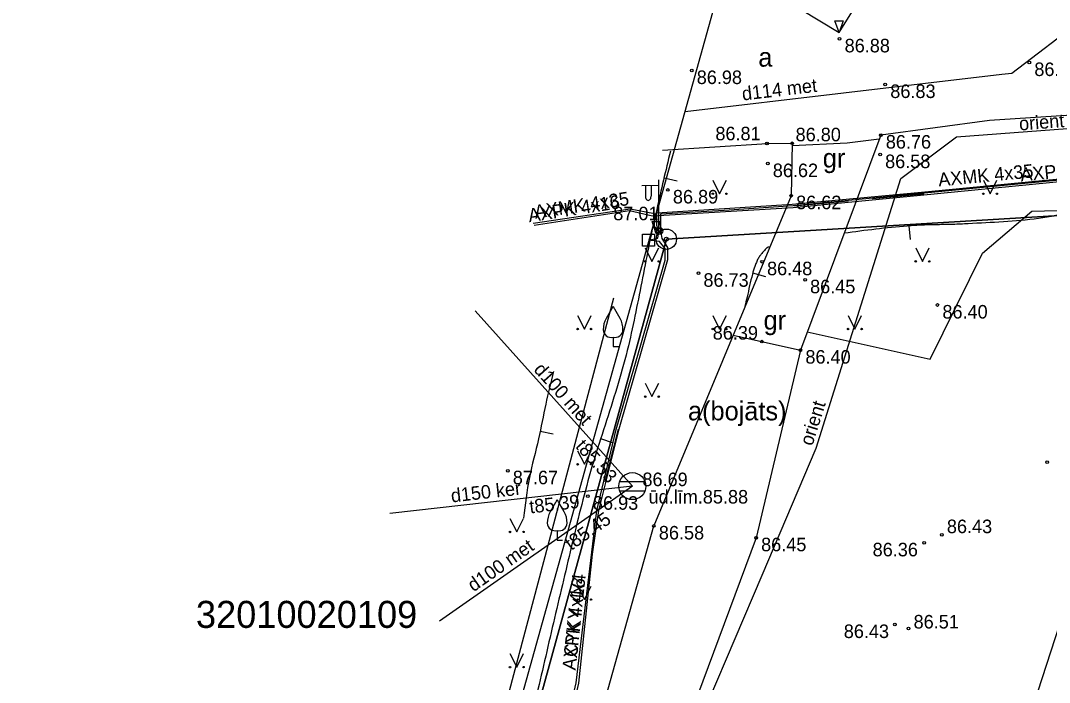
# Model space of a CAD drawing. Extents: x 576692 to 577659, y 273254 to 273799.
# Drawn here: x 576719.16 to 576757.19, y 273701.94 to 273726.4 of the extents above; entities that cross this region are included whole.
import ezdxf

# ---------------------------------------------------------------- set-up
doc = ezdxf.new("R2010")
doc.units = 0
for name, color, linetype in [('APGS_ELEM_####_####_#', 7, 'Continuous'), ('APGS_VADP_NEDR_TKST_#', 7, 'Continuous'), ('BUVE_EKAS_####_####_#', 7, 'Continuous'), ('BUVE_EKAS_BPAL_####_#', 7, 'Continuous'), ('BUVE_EKAS_RAKS_TKST_#', 7, 'Continuous'), ('CELI_CAPM_####_####_#', 7, 'Continuous'), ('CELI_CMAL_####_####_#', 7, 'Continuous'), ('CELI_TAKA_####_####_#', 7, 'Continuous'), ('DREN_ELEM_####_####_#', 7, 'Continuous'), ('ELEK_VADP_ZSPR_####_#', 7, 'Continuous'), ('GAZE_VADP_VSP1_TKST_#', 7, 'Continuous'), ('GAZE_VADP_ZSPD_####_#', 7, 'Continuous'), ('GEOD_SITP_####_TKST_#', 7, 'Continuous'), ('HIDT_REZV_####_TKST_#', 7, 'Continuous'), ('Level 50', 7, 'Continuous'), ('LKAN_ELEM_PAST_TKST_#', 7, 'Continuous'), ('NORB_MARG_MMET_####_#', 7, 'Continuous'), ('NORB_ZOGS_ZMET_####_#', 7, 'Continuous'), ('RELJ_ELEM_####_####_#', 7, 'Continuous'), ('ROBZ_IERR_####_TKST_#', 7, 'Continuous'), ('ROBZ_PROJ_####_TKST_#', 7, 'Continuous'), ('SAKK_KKAN_####_####_#', 7, 'Continuous'), ('SILT_VADP_UDEN_####_#', 7, 'Continuous'), ('TERT_DIAM_####_TKST_#', 7, 'Continuous'), ('TERT_IZMT_####_TKST_#', 7, 'Continuous'), ('TERT_KONT_####_####_#', 7, 'Continuous'), ('TERT_KRND_####_####_#', 7, 'Continuous'), ('UDTK_VADP_UDEN_####_#', 7, 'Continuous'), ('UDTK_VADP_UDEN_TKST_#', 7, 'Continuous')]:
    doc.layers.add(name, color=color, linetype=linetype)

msp = doc.modelspace()

# ---------------------------------------------------------------- linework, layer by layer
at = {"layer": 'APGS_ELEM_####_####_#'}
for points in [[(576750.9, 273722.019), (576749.718, 273721.867), (576747.684, 273721.777)], [(576745.497, 273714.769), (576747.985, 273714.221)]]:
    msp.add_lwpolyline(points, dxfattribs=at)
at = {"layer": 'BUVE_EKAS_####_####_#'}
msp.add_lwpolyline([(576767.297, 273723.51), (576754.982, 273722.707), (576750.957, 273722.17)], dxfattribs=at)
at = {"layer": 'BUVE_EKAS_RAKS_TKST_#'}
for radius in [0.375, 0.0702]:
    msp.add_circle((576743.03, 273718.32), radius, dxfattribs=at)
at = {"layer": 'CELI_CAPM_####_####_#'}
for points in [[(576750.957, 273722.17), (576747.985, 273714.221)], [(576742.89, 273721.613), (576746.752, 273721.862), (576747.686, 273721.866), (576747.641, 273719.93), (576742.568, 273707.72)], [(576748.236, 273714.891), (576752.784, 273713.881), (576754.719, 273717.805), (576756.542, 273719.356), (576769.187, 273719.688), (576767.146, 273715.06), (576764.561, 273707.822), (576760.708, 273708.626), (576758.033, 273705.522), (576752.756, 273689.295), (576745.525, 273690.518), (576743.128, 273691.407), (576744.089, 273694.027), (576741.816, 273695.089)], [(576747.985, 273714.221), (576746.348, 273707.285), (576741.816, 273695.089), (576739.373, 273688.394), (576733.496, 273674.256)], [(576731.578, 273674.82), (576737.011, 273689.199), (576739.086, 273695.273), (576742.568, 273707.72)]]:
    msp.add_lwpolyline(points, dxfattribs=at)
at = {"layer": 'CELI_TAKA_####_####_#'}
msp.add_lwpolyline([(576848.447, 273595.284), (576850.413, 273611.975), (576839.74, 273611.3), (576799.298, 273680.086), (576786.491, 273690.257), (576780.2, 273683.233), (576786.155, 273661.79), (576765.1, 273656.565), (576764.662, 273653.384), (576732.149, 273649.138), (576726.076, 273650.997), (576719.157, 273649.712), (576724.595, 273660.398), (576733.342, 273685.822), (576746.079, 273731.492)], dxfattribs=at)
at = {"layer": 'DREN_ELEM_####_####_#'}
for points in [[(576749.414, 273725.958), (576752.779, 273731.362)], [(576745.135, 273728.566), (576749.414, 273725.958)]]:
    msp.add_lwpolyline(points, dxfattribs=at)
at = {"layer": 'ELEK_VADP_ZSPR_####_#'}
for points in [[(576741.775, 273709.192), (576735.961, 273715.677)], [(576741.775, 273709.192), (576734.639, 273704.198)]]:
    msp.add_lwpolyline(points, dxfattribs=at)
at = {"layer": 'GAZE_VADP_VSP1_TKST_#'}
msp.add_lwpolyline([(576743.724, 273723.045), (576755.429, 273724.417), (576755.806, 273724.464), (576758.457, 273726.481), (576762.543, 273729.585), (576764.59, 273731.134)], dxfattribs=at)
at = {"layer": 'GEOD_SITP_####_TKST_#'}
for p, q in [((576743.433, 273720.469), (576742.947, 273720.583)), ((576752.051, 273718.315), (576752.011, 273718.814)), ((576746.705, 273716.931), (576746.222, 273717.063)), ((576738.852, 273711.115), (576738.361, 273711.214)), ((576741.08, 273710.785), (576740.604, 273710.938))]:
    msp.add_line(p, q, dxfattribs=at)
for points in [[(576768.553, 273723.595), (576768.041, 273723.402), (576767.278, 273723.215), (576765.697, 273723.073), (576765.034, 273722.887), (576764.644, 273722.703), (576764.055, 273722.393), (576763.408, 273722.024), (576762.381, 273721.459), (576761.362, 273720.886), (576759.811, 273720.045), (576759.279, 273719.776), (576756.788, 273719.087), (576754.189, 273718.893), (576753.626, 273718.868), (576753.063, 273718.857), (576752.5, 273718.843), (576751.938, 273718.808), (576749.604, 273718.542)], [(576743.18, 273721.579), (576742.673, 273719.416), (576742.4, 273718.16), (576742.151, 273716.898), (576741.901, 273715.637), (576741.627, 273714.381), (576741.252, 273712.992), (576740.821, 273711.619), (576740.384, 273710.247), (576739.993, 273708.863), (576739.309, 273706.065), (576738.651, 273703.26), (576738, 273700.452), (576737.339, 273697.647), (576737.081, 273696.597), (576736.938, 273696.074), (576736.779, 273695.554), (576736.425, 273694.968), (576735.899, 273694.512), (576733.849, 273693.07)], [(576746.852, 273718.038), (576746.794, 273718.021), (576746.68, 273717.935), (576746.587, 273717.825), (576746.498, 273717.716), (576746.423, 273717.599), (576746.358, 273717.458), (576746.302, 273717.316), (576746.212, 273717.024), (576746.109, 273716.604), (576746.014, 273716.183), (576745.933, 273715.83)], [(576738.853, 273713.429), (576738.571, 273712.223), (576738.304, 273710.939), (576737.968, 273709.508), (576737.751, 273708.012)]]:
    msp.add_spline(points, degree=3, dxfattribs=at)
at = {"layer": 'Level 50'}
msp.add_lwpolyline([(576741.775, 273709.192), (576732.805, 273708.178)], dxfattribs=at)
at = {"layer": 'LKAN_ELEM_PAST_TKST_#'}
for p, q in [((576744.75, 273720.5), (576745, 273720)), ((576745, 273720), (576745.25, 273720.5)), ((576754.75, 273720.5), (576755, 273720)), ((576755, 273720), (576755.25, 273720.5)), ((576742.25, 273718), (576742.5, 273717.5)), ((576742.5, 273717.5), (576742.75, 273718)), ((576752.25, 273718), (576752.5, 273717.5)), ((576752.5, 273717.5), (576752.75, 273718)), ((576739.75, 273715.5), (576740, 273715)), ((576740, 273715), (576740.25, 273715.5)), ((576744.75, 273715.5), (576745, 273715)), ((576745, 273715), (576745.25, 273715.5)), ((576749.75, 273715.5), (576750, 273715)), ((576750, 273715), (576750.25, 273715.5)), ((576741.061, 273714.701), (576741.061, 273714.349)), ((576741.061, 273714.349), (576741.261, 273714.349)), ((576742.25, 273713), (576742.5, 273712.5)), ((576742.5, 273712.5), (576742.75, 273713)), ((576739.75, 273710.5), (576740, 273710)), ((576740, 273710), (576740.25, 273710.5)), ((576737.25, 273708), (576737.5, 273707.5)), ((576737.5, 273707.5), (576737.75, 273708)), ((576738.995, 273707.552), (576738.995, 273707.2)), ((576738.995, 273707.2), (576739.195, 273707.2)), ((576739.75, 273705.5), (576740, 273705)), ((576740, 273705), (576740.25, 273705.5)), ((576737.25, 273703), (576737.5, 273702.5)), ((576737.5, 273702.5), (576737.75, 273703))]:
    msp.add_line(p, q, dxfattribs=at)
for centre, radius in [((576744.75, 273720), 0.028), ((576745.25, 273720), 0.0263), ((576754.75, 273720), 0.028), ((576755.25, 273720), 0.0263), ((576742.25, 273717.5), 0.028), ((576742.75, 273717.5), 0.0263), ((576752.25, 273717.5), 0.028), ((576752.75, 273717.5), 0.0263), ((576739.75, 273715), 0.028), ((576740.25, 273715), 0.0263), ((576744.75, 273715), 0.028), ((576745.25, 273715), 0.0263), ((576749.75, 273715), 0.028), ((576750.25, 273715), 0.0263), ((576742.25, 273712.5), 0.028), ((576742.75, 273712.5), 0.0263), ((576739.75, 273710), 0.028), ((576740.25, 273710), 0.0263), ((576737.25, 273707.5), 0.028), ((576737.75, 273707.5), 0.0263), ((576739.75, 273705), 0.028), ((576740.25, 273705), 0.0263), ((576737.25, 273702.5), 0.028), ((576737.75, 273702.5), 0.0263)]:
    msp.add_circle(centre, radius, dxfattribs=at)
for centre, radius, start, end in [((576753.686, 273707.953), 14.88, 148.4844, 149.9901), ((576740.644, 273715.987), 0.439, 324.3837, 341.712), ((576741.478, 273715.987), 0.439, 198.288, 215.6163), ((576728.436, 273707.953), 14.88, 30.0099, 31.5156), ((576741.585, 273714.974), 0.89, 151.757, 179.9138), ((576740.537, 273714.974), 0.89, 0.0862, 28.243), ((576740.985, 273714.98), 0.29, 181.0782, 285.2823), ((576741.137, 273714.98), 0.29, 254.7177, 358.9218), ((576751.62, 273700.804), 14.88, 148.4844, 149.9901), ((576738.578, 273708.838), 0.439, 324.3837, 341.712), ((576739.412, 273708.838), 0.439, 198.288, 215.6163), ((576726.37, 273700.804), 14.88, 30.0099, 31.5156), ((576739.519, 273707.825), 0.89, 151.757, 179.9138), ((576738.471, 273707.825), 0.89, 0.0862, 28.243), ((576738.919, 273707.831), 0.29, 181.0782, 285.2823), ((576739.071, 273707.831), 0.29, 254.7177, 358.9218)]:
    msp.add_arc(centre, radius, start, end, dxfattribs=at)
at = {"layer": 'NORB_ZOGS_ZMET_####_#'}
for points in [[(576750.648, 273719.826), (576752.544, 273719.998)], [(576747.764, 273719.555), (576749.75, 273719.74)], [(576741.245, 273711.298), (576740.758, 273709.358)]]:
    msp.add_lwpolyline(points, dxfattribs=at)
at = {"layer": 'RELJ_ELEM_####_####_#'}
for points in [[(576749.264, 273726.391), (576749.564, 273726.391), (576749.414, 273725.958)], [(576742.506, 273718.97), (576742.806, 273718.97), (576742.656, 273718.537)]]:
    msp.add_lwpolyline(points, close=True, dxfattribs=at)
for centre in [(576749.436, 273725.728), (576756.449, 273724.853), (576743.968, 273724.557), (576751.124, 273724.04), (576750.957, 273722.17), (576746.752, 273721.862), (576747.686, 273721.866), (576750.932, 273721.448), (576746.78, 273721.116), (576743.087, 273720.141), (576747.641, 273719.93), (576746.567, 273717.489), (576744.215, 273717.062), (576748.158, 273716.822), (576753.05, 273715.888), (576746.564, 273714.534), (576747.985, 273714.221), (576757.113, 273710.077), (576737.168, 273709.762), (576740.131, 273708.819), (576742.568, 273707.72), (576746.348, 273707.285), (576753.216, 273707.389), (576752.562, 273707.097), (576751.482, 273704.077), (576751.985, 273703.93)]:
    msp.add_circle(centre, 0.05, dxfattribs=at)
at = {"layer": 'ROBZ_PROJ_####_TKST_#'}
for points in [[(576748.565, 273710.596), (576751.698, 273720.569), (576753.759, 273722.109), (576785.271, 273724.473), (576789.732, 273717.801), (576811.87, 273679.943), (576815.406, 273673.067), (576827.153, 273659.376), (576840.124, 273659.053), (576850.857, 273660.324), (576860.187, 273660.324)], [(576726.076, 273650.997), (576727.932, 273656.567), (576729.5, 273661.655), (576730.682, 273665.084), (576731.865, 273668.514), (576734.264, 273674.998), (576736.663, 273681.483), (576738.539, 273686.307), (576742.122, 273695.516), (576744.578, 273701.213), (576746.572, 273705.904), (576748.565, 273710.596)]]:
    msp.add_lwpolyline(points, dxfattribs=at)
at = {"layer": 'SILT_VADP_UDEN_####_#'}
msp.add_lwpolyline([(576829.949, 273731.794), (576819.3, 273727.418), (576775.79, 273724.09), (576773.75, 273720.17), (576743.03, 273718.32), (576735.14, 273689.6), (576722.81, 273698.708)], dxfattribs=at)
msp.add_lwpolyline([(576735.14, 273689.6), (576743.03, 273718.32), (576773.75, 273720.17), (576765.79, 273703), (576762.48, 273692.95), (576762.24, 273683.67), (576764.98, 273676.18)], close=True, dxfattribs=at)
at = {"layer": 'TERT_DIAM_####_TKST_#'}
for p, q in [((576742.756, 273720.302), (576742.121, 273720.297)), ((576742.256, 273720.298), (576742.256, 273719.906)), ((576742.466, 273720.3), (576742.466, 273719.906)), ((576742.756, 273718.635), (576742.756, 273720.518))]:
    msp.add_line(p, q, dxfattribs=at)
msp.add_lwpolyline([(576742.594, 273718.064), (576742.147, 273718.064), (576742.146, 273718.504), (576742.593, 273718.504)], close=True, dxfattribs=at)
msp.add_circle((576742.756, 273718.635), 0.09, dxfattribs=at)
msp.add_ellipse((576742.361, 273719.906), major_axis=(0, 0.151), ratio=0.695971, start_param=1.570796, end_param=4.712389, dxfattribs=at)
at = {"layer": 'TERT_KONT_####_####_#'}
for radius in [0.141, 0.0126]:
    msp.add_circle((576742.756, 273718.635), radius, dxfattribs=at)
at = {"layer": 'TERT_KRND_####_####_#'}
for points in [[(576790.782, 273723.745), (576790.337, 273723.802), (576784.776, 273723.44), (576780.527, 273722.797), (576777.689, 273722.126), (576775.65, 273718.243), (576775.367, 273718.324), (576776.668, 273720.864), (576776.815, 273721.25), (576776.988, 273721.458), (576777.327, 273721.99), (576777.256, 273722.081), (576777.228, 273722.091), (576775.016, 273721.972), (576772.804, 273721.852), (576769.23, 273721.527), (576763.812, 273721.035), (576761.974, 273720.868), (576757.198, 273720.403), (576752.422, 273719.938), (576747.716, 273719.475), (576742.517, 273719.174), (576741.664, 273719.365), (576738.143, 273718.822)], [(576738.111, 273718.917), (576741.693, 273719.439), (576742.587, 273719.268), (576742.584, 273718.801), (576742.756, 273718.635), (576742.68, 273718.823), (576742.676, 273719.298), (576745.18, 273719.457), (576747.683, 273719.616), (576752.459, 273720.057), (576757.189, 273720.51), (576761.919, 273720.963)], [(576758.591, 273720.602), (576752.58, 273720.02), (576747.717, 273719.557), (576745.171, 273719.381), (576742.813, 273719.244), (576742.819, 273718.641), (576742.866, 273718.351), (576743.072, 273718.011)], [(576742.37, 273718.284), (576742.72, 273718.362), (576742.756, 273718.635)], [(576721.135, 273650.079), (576722.114, 273651.858), (576722.686, 273652.958), (576723.259, 273654.059), (576724.172, 273656.131), (576725.085, 273658.204), (576725.929, 273659.674), (576727.286, 273664.024), (576728.643, 273668.374), (576729.188, 273670.049), (576731.053, 273675.786), (576733.142, 273681.529), (576735.152, 273686.994), (576737.161, 273692.459), (576738.469, 273696.545), (576739.694, 273701.926), (576740.457, 273708.29), (576741.181, 273711.29), (576742.084, 273714.417), (576742.987, 273717.544), (576742.985, 273717.979), (576742.779, 273718.232), (576742.37, 273718.284)], [(576743.072, 273718.011), (576743.069, 273717.562), (576742.171, 273714.428), (576741.272, 273711.293), (576740.524, 273708.289), (576740.284, 273706.674), (576739.78, 273701.905), (576738.545, 273696.569), (576737.21, 273692.351), (576735.899, 273688.782), (576734.588, 273685.213), (576733.93, 273685.421), (576733.836, 273685.424), (576733.913, 273685.361), (576734.561, 273685.142), (576733.197, 273681.488), (576731.115, 273675.789)]]:
    msp.add_lwpolyline(points, dxfattribs=at)
at = {"layer": 'UDTK_VADP_UDEN_####_#'}
for p, q in [((576741.307, 273709.367), (576742.243, 273709.367)), ((576741.307, 273709.017), (576742.243, 273709.017))]:
    msp.add_line(p, q, dxfattribs=at)
msp.add_circle((576741.775, 273709.192), 0.5, dxfattribs=at)
at = {"layer": 'UDTK_VADP_UDEN_TKST_#'}
msp.add_lwpolyline([(576734.273, 273690.483), (576741.083, 273716.151)], dxfattribs=at)

# ---------------------------------------------------------------- texts
at = {"layer": 'APGS_VADP_NEDR_TKST_#'}
for rotation, p in [(4.2902, (576756.088, 273722.339)), (72.5615, (576748.426, 273710.654))]:
    msp.add_text('orient', height=0.5, rotation=rotation, dxfattribs=at).set_placement(p)
at = {"layer": 'BUVE_EKAS_BPAL_####_#'}
msp.add_text('32010020109', height=1, dxfattribs=at).set_placement((576725.64, 273703.951))
at = {"layer": 'CELI_CMAL_####_####_#'}
for s, p in [('a', (576746.431, 273724.7)), ('gr', (576748.814, 273720.97)), ('gr', (576746.624, 273714.979)), ('a(bojāts)', (576743.831, 273711.624))]:
    msp.add_text(s, height=0.7, dxfattribs=at).set_placement(p)
at = {"layer": 'GAZE_VADP_ZSPD_####_#'}
msp.add_text('d114 met', height=0.5, rotation=6.6834, dxfattribs=at).set_placement((576745.854, 273723.446))
at = {"layer": 'HIDT_REZV_####_TKST_#'}
for s, p in [(' 86.88', (576749.436, 273725.228)), (' 86.71', (576756.449, 273724.353)), (' 86.98', (576743.968, 273724.057)), (' 86.83', (576751.124, 273723.54)), (' 86.81', (576744.657, 273721.977)), (' 86.80', (576747.623, 273721.941)), (' 86.76', (576750.957, 273721.67)), (' 86.58', (576750.932, 273720.948)), (' 86.62', (576746.78, 273720.616)), (' 86.89', (576743.087, 273719.641)), (' 86.62', (576747.641, 273719.43)), (' 87.01', (576740.883, 273719.022)), (' 86.48', (576746.567, 273716.989)), (' 86.73', (576744.215, 273716.562)), (' 86.45', (576748.158, 273716.322)), (' 86.40', (576753.05, 273715.388)), (' 86.39', (576744.559, 273714.61)), (' 86.40', (576747.985, 273713.721)), (' 87.67', (576737.168, 273709.262)), (' 86.93', (576740.131, 273708.319)), (' 86.58', (576742.568, 273707.22)), (' 86.43', (576753.216, 273707.454)), (' 86.45', (576746.348, 273706.785)), (' 86.36', (576750.471, 273706.597)), (' 86.51', (576751.985, 273703.93)), (' 86.43', (576749.404, 273703.577))]:
    msp.add_text(s, height=0.5, dxfattribs=at).set_placement(p)
at = {"layer": 'NORB_MARG_MMET_####_#'}
for s, rotation, p in [('AXMK 4x35', 5.4706, (576753.104, 273720.269)), ('AXPK 4x16', 5.5609, (576756.14, 273720.451)), ('AXPK 4x16', 8.7669, (576737.961, 273718.946)), ('AXMK 4x35', 8.2913, (576738.185, 273719.079)), ('AXPK 4x16', 83.9672, (576739.678, 273702.37)), ('CYKY 4x4', 83.9672, (576739.73, 273702.856))]:
    msp.add_text(s, height=0.5, rotation=rotation, dxfattribs=at).set_placement(p)
at = {"layer": 'ROBZ_IERR_####_TKST_#'}
for s, rotation, p in [('d100 met', 311.8731, (576738.1, 273713.479)), ('t85.53', 311.8731, (576739.642, 273710.644)), ('t85.45', 34.9857, (576739.507, 273706.795)), ('d100 met', 34.9857, (576735.903, 273705.266))]:
    msp.add_text(s, height=0.5, rotation=rotation, dxfattribs=at).set_placement(p)
at = {"layer": 'SAKK_KKAN_####_####_#'}
msp.add_text('  86.69', height=0.5, dxfattribs=at).set_placement((576741.775, 273709.192))
at = {"layer": 'TERT_IZMT_####_TKST_#'}
for s, p in [('d150 ker', (576735.094, 273708.587)), ('t85.39', (576737.995, 273708.182))]:
    msp.add_text(s, height=0.5, rotation=6.4516, dxfattribs=at).set_placement(p)
msp.add_text('ūd.līm.85.88', height=0.5, dxfattribs=at).set_placement((576742.373, 273708.549))

doc.saveas('drawing.dxf')
